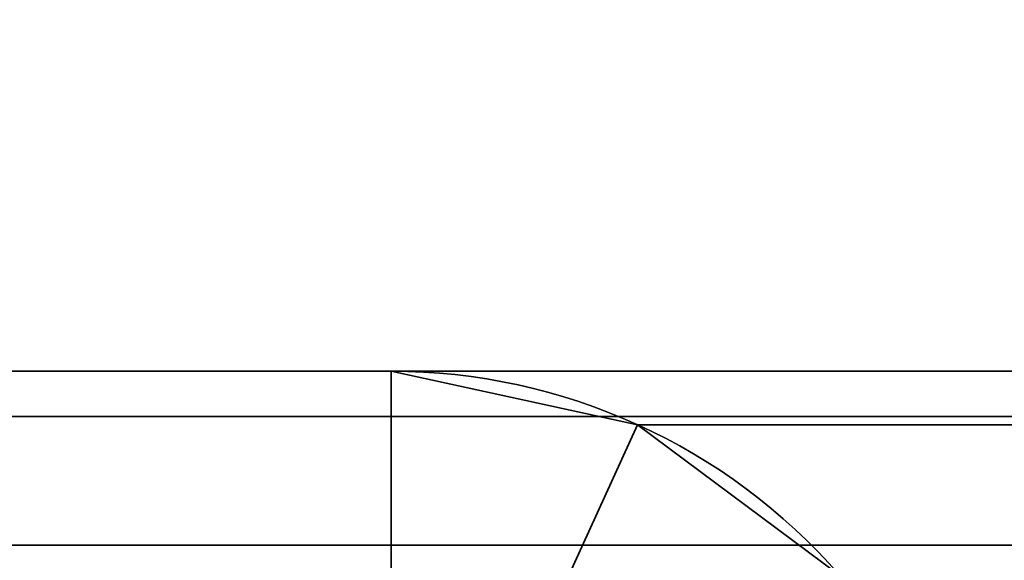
# Model space of a CAD drawing. Header units: millimetres. Extents: x -587 to 3688, y -115 to 120.
# Tile 740 of 960: x 2495.39 to 2500.5, y 16.02 to 18.82. Entities that reach past the tile are written whole.
import ezdxf

# ---------------------------------------------------------------- set-up
doc = ezdxf.new("R2010")
doc.units = ezdxf.units.MM
doc.layers.add('151', color=7, linetype='Continuous', true_color=0xffffff)

# ---------------------------------------------------------------- blocks, each defined once
blk = doc.blocks.new('UG_SURFACE_003')
at = {"layer": '151', "color": 252, "linetype": 'Continuous', "lineweight": 35}
for points in [[(3687.5, -40, 2198), (3687.5, 110, 2198), (2312.5, 110, 2198), (2312.5, -40, 2198)], [(2462.5001, -40, 2048.0001), (2462.5001, 110, 2048.0001), (3537.4999, 110, 2048.0001), (3537.4999, -40, 2048.0001)]]:
    blk.add_3dface(points, dxfattribs=at)
blk = doc.blocks.new('UG_SURFACE_089')
at = {"layer": '151', "color": 252, "linetype": 'Continuous', "lineweight": 35}
for points in [[(2489.08, 17, 2019.4199), (2497.3197, 17, 2011.1802), (2497.3197, 17, -7), (2489.08, 17, -7)], [(2489.08, 15.5, 2019.4199), (2497.3197, 15.5, 2011.1802), (2497.3197, 17, 2011.1802), (2489.08, 17, 2019.4199)], [(2489.08, 17, -7), (2497.3197, 17, -7), (2497.3197, 15.5, -7), (2489.08, 15.5, -7)], [(2498.5969, 16.7227, 2009.903), (2498.5969, 16.7227, -7), (2497.3197, 17, -7), (2497.3197, 17, 2011.1802)], [(2497.3197, 15.5, 2011.1802), (2497.9749, 15.3577, 2010.525), (2498.5969, 16.7227, 2009.903), (2497.3197, 17, 2011.1802)], [(2497.3197, 17, -7), (2498.5969, 16.7227, -7), (2497.9749, 15.3577, -7), (2497.3197, 15.5, -7)], [(2499.6443, 15.9407, 2008.8558), (2498.5969, 16.7227, 2009.903), (2497.9749, 15.3577, 2010.525), (2498.5123, 14.9566, 2009.9878)], [(2498.5123, 14.9566, -7), (2497.9749, 15.3577, -7), (2498.5969, 16.7227, -7), (2499.6443, 15.9407, -7)], [(2499.6443, 15.9407, 2008.8558), (2499.6443, 15.9407, -7), (2498.5969, 16.7227, -7), (2498.5969, 16.7227, 2009.903)]]:
    blk.add_3dface(points, dxfattribs=at)
blk = doc.blocks.new('UG_SURFACE_090')
at = {"layer": '151', "color": 252, "linetype": 'Continuous', "lineweight": 35}
for points in [[(2489.08, 17, 2019.4199), (2497.3197, 17, 2011.1802), (2497.3197, 17, -7), (2489.08, 17, -7)], [(2489.08, 15.5, 2019.4199), (2497.3197, 15.5, 2011.1802), (2497.3197, 17, 2011.1802), (2489.08, 17, 2019.4199)], [(2489.08, 17, -7), (2497.3197, 17, -7), (2497.3197, 15.5, -7), (2489.08, 15.5, -7)], [(2498.5969, 16.7227, 2009.903), (2498.5969, 16.7227, -7), (2497.3197, 17, -7), (2497.3197, 17, 2011.1802)], [(2497.3197, 15.5, 2011.1802), (2497.9749, 15.3577, 2010.525), (2498.5969, 16.7227, 2009.903), (2497.3197, 17, 2011.1802)], [(2497.3197, 17, -7), (2498.5969, 16.7227, -7), (2497.9749, 15.3577, -7), (2497.3197, 15.5, -7)], [(2499.6443, 15.9407, 2008.8558), (2498.5969, 16.7227, 2009.903), (2497.9749, 15.3577, 2010.525), (2498.5123, 14.9566, 2009.9878)], [(2498.5123, 14.9566, -7), (2497.9749, 15.3577, -7), (2498.5969, 16.7227, -7), (2499.6443, 15.9407, -7)], [(2499.6443, 15.9407, 2008.8558), (2499.6443, 15.9407, -7), (2498.5969, 16.7227, -7), (2498.5969, 16.7227, 2009.903)]]:
    blk.add_3dface(points, dxfattribs=at)
blk = doc.blocks.new('UG_SURFACE_093')
at = {"layer": '151', "color": 252, "linetype": 'Continuous', "lineweight": 35}
for points in [[(3510.92, 17, 2019.4199), (2489.08, 17, 2019.4199), (2487.9014, 16.7655, 2020.5986), (3512.0986, 16.7655, 2020.5986)], [(2489.08, 17, 2019.4199), (3510.92, 17, 2019.4199), (3502.6803, 17, 2011.1802), (2497.3197, 17, 2011.1802)], [(2489.08, 17, 2019.4199), (2497.3197, 17, 2011.1802), (2497.3197, 15.5, 2011.1802), (2489.08, 15.5, 2019.4199)], [(3501.4031, 16.7227, 2009.903), (2498.5969, 16.7227, 2009.903), (2497.3197, 17, 2011.1802), (3502.6803, 17, 2011.1802)], [(2497.3197, 17, 2011.1802), (2498.5969, 16.7227, 2009.903), (2497.9749, 15.3577, 2010.525), (2497.3197, 15.5, 2011.1802)], [(3512.0986, 16.7655, 2020.5986), (2487.9014, 16.7655, 2020.5986), (2486.902, 16.0979, 2021.5979), (3513.098, 16.0979, 2021.5979)], [(2498.5123, 14.9566, 2009.9878), (2497.9749, 15.3577, 2010.525), (2498.5969, 16.7227, 2009.903), (2499.6443, 15.9407, 2008.8558)], [(3500.3557, 15.9407, 2008.8558), (2499.6443, 15.9407, 2008.8558), (2498.5969, 16.7227, 2009.903), (3501.4031, 16.7227, 2009.903)], [(3513.098, 16.0979, 2021.5979), (2486.902, 16.0979, 2021.5979), (2486.2344, 15.0987, 2022.2654), (3513.7656, 15.0987, 2022.2654)]]:
    blk.add_3dface(points, dxfattribs=at)

msp = doc.modelspace()

# ---------------------------------------------------------------- linework, layer by layer
at = {"layer": '151', "color": 252, "linetype": 'Continuous', "lineweight": -3, "true_color": 0x939598}
for p, q in [((2497.3198, 17, -7), (2489.08, 17, -7)), ((3510.92, 17, 2019.42), (2489.08, 17, 2019.42)), ((2489.08, 17, 2019.42), (2497.3198, 17, 2011.1802)), ((2489.08, 17, 2019.42), (2497.3198, 17, 2011.1802)), ((2497.3198, 17, -7), (2489.08, 17, -7)), ((2489.08, 17, 2019.42), (2497.3198, 17, 2011.1802)), ((2497.3198, 17, 2011.1802), (2497.3198, 17, -7)), ((3502.6802, 17, 2011.1802), (2497.3198, 17, 2011.1802)), ((2497.3198, 17, 2011.1802), (2497.3198, 17, -7))]:
    msp.add_line(p, q, dxfattribs=at)
msp.add_arc((2497.3198, 13.92, -7), 3.08, 352, 90, dxfattribs=at)
msp.add_arc((2497.3198, 13.92, -7), 3.08, 352, 90, dxfattribs=at)
at = {"layer": '151', "color": 252, "linetype": 'Continuous', "lineweight": -3, "true_color": 0x939598, "extrusion": (-0.707107, -6.12323e-17, -0.707107)}
msp.add_ellipse((2497.3198, 13.92, 2011.1802), major_axis=(-3.08, 0, 3.08), ratio=0.707107, start_param=1.570796, end_param=3.281219, dxfattribs=at)
msp.add_ellipse((2497.3198, 13.92, 2011.1802), major_axis=(-3.08, 0, 3.08), ratio=0.707107, start_param=1.570796, end_param=3.281219, dxfattribs=at)
msp.add_ellipse((2497.3198, 13.92, 2011.1802), major_axis=(-3.08, 0, 3.08), ratio=0.707107, start_param=1.570796, end_param=3.281219, dxfattribs=at)

# ---------------------------------------------------------------- block references
at = {"layer": '151', "color": 252, "linetype": 'Continuous', "lineweight": -3, "true_color": 0x939598}
for name in ['UG_SURFACE_089', 'UG_SURFACE_090', 'UG_SURFACE_093', 'UG_SURFACE_003']:
    msp.add_blockref(name, (0, 0), dxfattribs=at)

doc.saveas('drawing.dxf')
